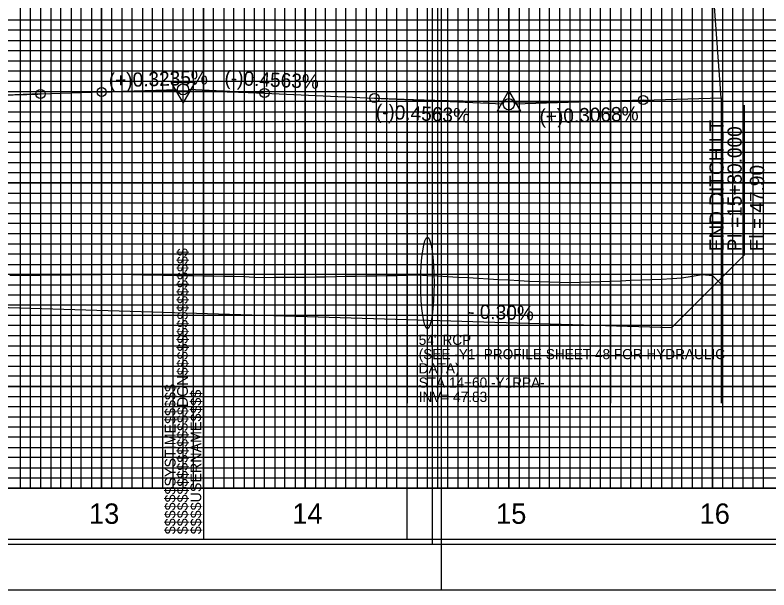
# Model space of a CAD drawing. Extents: x 2345490 to 2436403, y 465165 to 573888.
# Drawn here: x 2412152.8 to 2412523.1, y 553229.2 to 553511.7 of the extents above; entities that cross this region are included whole.
import ezdxf

# ---------------------------------------------------------------- set-up
doc = ezdxf.new("R2010")
doc.units = 0
for name, color, linetype in [('Old_Level_1', 7, 'Continuous'), ('Old_Level_18', 7, 'Continuous'), ('Old_Level_2', 7, 'Continuous'), ('Old_Level_3', 7, 'Continuous'), ('Old_Level_40', 7, 'Continuous'), ('Old_Level_41', 7, 'Continuous'), ('Old_Level_42', 7, 'Continuous'), ('Old_Level_43', 7, 'Continuous'), ('Old_Level_50', 7, 'Continuous'), ('Old_Level_51', 7, 'Continuous'), ('Old_Level_57', 7, 'Continuous'), ('Old_Level_63', 7, 'Continuous')]:
    doc.layers.add(name, color=color, linetype=linetype)

msp = doc.modelspace()

# ---------------------------------------------------------------- linework, layer by layer
at = {"layer": 'Old_Level_1'}
for points in [[(2412150.325, 553383.90475), (2412155.325, 553383.86075), (2412160.325, 553383.872), (2412165.325, 553383.92475), (2412170.325, 553383.97775), (2412175.325, 553384.03075), (2412180.325, 553384.084), (2412185.325, 553384.13725), (2412190.325, 553384.19075), (2412195.325, 553384.24425), (2412200.325, 553384.3075), (2412205.325, 553384.36), (2412210.325, 553384.221), (2412215.325, 553384.09325), (2412220.325, 553384.00975), (2412225.325, 553383.926), (2412230.325, 553383.8425), (2412235.325, 553383.759), (2412240.325, 553383.67525), (2412245.325, 553383.59175), (2412250.325, 553383.50825), (2412255.325, 553383.4245), (2412260.325, 553383.341), (2412265.325, 553383.14925), (2412270.325, 553382.954), (2412275.325, 553382.787), (2412280.325, 553382.82775), (2412285.325, 553382.8685), (2412290.325, 553382.909), (2412295.325, 553382.94975), (2412300.325, 553383.0075), (2412305.325, 553383.104), (2412310.325, 553383.20025), (2412315.325, 553383.29675), (2412320.325, 553383.39325), (2412325.325, 553383.4895), (2412330.325, 553383.586), (2412335.325, 553383.68225), (2412340.325, 553383.78125), (2412345.325, 553383.883), (2412350.325, 553383.97825), (2412355.325, 553383.7345), (2412360.325, 553383.4675), (2412365.325, 553383.20075), (2412370.325, 553382.93375), (2412375.325, 553382.66675), (2412380.325, 553382.38375), (2412385.325, 553382.0945), (2412390.325, 553381.80525), (2412395.325, 553381.52275)], [(2412395.325, 553381.52275), (2412400.325, 553381.24725), (2412405.325, 553380.97175), (2412410.325, 553380.79875), (2412415.325, 553380.63625), (2412420.325, 553380.4735), (2412425.325, 553380.311), (2412430.325, 553380.39775), (2412435.325, 553380.57075), (2412440.325, 553380.7465), (2412445.325, 553380.95075), (2412450.325, 553381.15525), (2412455.325, 553381.3595), (2412460.325, 553381.56375), (2412465.325, 553381.768), (2412470.325, 553381.97225), (2412475.325, 553382.1765), (2412480.325, 553382.57575), (2412485.325, 553383.43775), (2412490.325, 553384.23875), (2412495.325, 553383.71025), (2412499.615, 553379.52075)]]:
    msp.add_lwpolyline(points, dxfattribs=at)
at = {"layer": 'Old_Level_18'}
msp.add_line((2412245.325, 553254.1845), (2412245.325, 553254.1845), dxfattribs=at)
msp.add_line((2412245.325, 553254.1845), (2412245.325, 553254.1845), dxfattribs=at)
for points in [[(2412345.325, 554304.1845), (2410845.325, 554304.1845), (2410845.325, 553254.1845), (2412345.325, 553254.1845)], [(2413745.325, 554304.1845), (2412245.325, 554304.1845), (2412245.325, 553254.1845), (2413745.325, 553254.1845)]]:
    msp.add_lwpolyline(points, close=True, dxfattribs=at)
at = {"layer": 'Old_Level_2'}
for p, q in [((2412499.615, 553471.0845), (2412484.9865, 553667.507)), ((2412195.325, 553473.89025), (2412232.5765, 553475.0955)), ((2412275.325, 553473.3595), (2412238.07225, 553475.059)), ((2412165.325, 553472.91975), (2411898.07375, 553464.27325)), ((2412165.325, 553472.91975), (2412195.325, 553473.89025)), ((2412275.325, 553473.3595), (2412329.325, 553470.89575)), ((2412329.325, 553470.89575), (2412392.578, 553468.00975)), ((2412461.325, 553469.9095), (2412499.615, 553471.0845)), ((2412461.325, 553469.9095), (2412398.07375, 553467.96875))]:
    msp.add_line(p, q, dxfattribs=at)
for points in [[(2412241.25075, 553478.469), (2412229.50825, 553478.4545), (2412235.39175, 553468.33625)], [(2412389.51925, 553464.4335), (2412401.26175, 553464.4335), (2412395.39075, 553474.55925)]]:
    msp.add_lwpolyline(points, close=True, dxfattribs=at)
for centre, radius in [((2412235.325, 553475.1845), 2.75), ((2412235.325, 553475.1845), 2.75), ((2412165.325, 553472.91975), 2.25), ((2412195.325, 553473.89025), 2.25), ((2412275.325, 553473.3595), 2.25), ((2412329.325, 553470.89575), 2.25), ((2412395.325, 553467.8845), 2.75), ((2412395.325, 553467.8845), 2.75), ((2412461.325, 553469.9095), 2.25)]:
    msp.add_circle(centre, radius, dxfattribs=at)
for points in [[(2411625.325, 553574.9925), (2411636.125, 553570.60775), (2411646.925, 553566.319), (2411657.725, 553562.12575), (2411668.525, 553558.02825), (2411679.325, 553554.02625), (2411690.125, 553550.12), (2411700.925, 553546.30925), (2411711.725, 553542.594), (2411722.525, 553538.97475), (2411733.325, 553535.451), (2411744.125, 553532.02275), (2411754.925, 553528.69025), (2411765.725, 553525.45325), (2411776.525, 553522.312), (2411787.325, 553519.2665), (2411798.125, 553516.3165), (2411808.925, 553513.46225), (2411819.725, 553510.7035), (2411830.525, 553508.04025), (2411841.325, 553505.473), (2411852.125, 553503.001), (2411862.925, 553500.625), (2411873.725, 553498.3445), (2411884.525, 553496.1595), (2411895.325, 553494.07025), (2411906.125, 553492.0765), (2411916.925, 553490.1785), (2411927.725, 553488.37625), (2411938.525, 553486.6695), (2411949.325, 553485.05825), (2411960.125, 553483.543), (2411970.925, 553482.123), (2411981.725, 553480.79875), (2411992.525, 553479.57025), (2412003.325, 553478.4375), (2412014.125, 553477.4), (2412024.925, 553476.4585), (2412035.725, 553475.6125), (2412046.525, 553474.862), (2412057.325, 553474.20725), (2412068.125, 553473.64825), (2412078.925, 553473.18475), (2412089.725, 553472.81675), (2412100.525, 553472.5445), (2412111.325, 553472.368), (2412122.125, 553472.287), (2412132.925, 553472.30175), (2412143.725, 553472.412), (2412154.525, 553472.618), (2412165.325, 553472.91975)], [(2412195.325, 553473.89025), (2412196.925, 553473.94075), (2412198.525, 553473.98875), (2412200.125, 553474.03425), (2412201.725, 553474.07725), (2412203.325, 553474.118), (2412204.925, 553474.156), (2412206.525, 553474.1915), (2412208.125, 553474.2245), (2412209.725, 553474.255), (2412211.325, 553474.28325), (2412212.925, 553474.30875), (2412214.525, 553474.33175), (2412216.125, 553474.35225), (2412217.725, 553474.3705), (2412219.325, 553474.386), (2412220.925, 553474.399), (2412222.525, 553474.40975), (2412224.125, 553474.41775), (2412225.725, 553474.4235), (2412227.325, 553474.4265), (2412228.925, 553474.427), (2412230.525, 553474.42525), (2412232.125, 553474.42075), (2412233.725, 553474.414), (2412235.325, 553474.4045), (2412236.925, 553474.39275), (2412238.525, 553474.37825), (2412240.125, 553474.3615), (2412241.725, 553474.34225), (2412243.325, 553474.32025), (2412244.925, 553474.296), (2412246.525, 553474.26925), (2412248.125, 553474.23975), (2412249.725, 553474.208), (2412251.325, 553474.17375), (2412252.925, 553474.13675), (2412254.525, 553474.0975), (2412256.125, 553474.05575), (2412257.725, 553474.0115), (2412259.325, 553473.9645), (2412260.925, 553473.91525), (2412262.525, 553473.8635), (2412264.125, 553473.80925), (2412265.725, 553473.7525), (2412267.325, 553473.69325), (2412268.925, 553473.6315), (2412270.525, 553473.56725), (2412272.125, 553473.5005), (2412273.725, 553473.43125), (2412275.325, 553473.3595)], [(2412329.325, 553470.89575), (2412331.965, 553470.77725), (2412334.605, 553470.66275), (2412337.245, 553470.5525), (2412339.885, 553470.446), (2412342.525, 553470.34375), (2412345.165, 553470.2455), (2412347.805, 553470.15125), (2412350.445, 553470.061), (2412353.085, 553469.97475), (2412355.725, 553469.8925), (2412358.365, 553469.8145), (2412361.005, 553469.74025), (2412363.645, 553469.67025), (2412366.285, 553469.60425), (2412368.925, 553469.54225), (2412371.565, 553469.48425), (2412374.205, 553469.43025), (2412376.845, 553469.38025), (2412379.485, 553469.33425), (2412382.125, 553469.2925), (2412384.765, 553469.2545), (2412387.405, 553469.22075), (2412390.045, 553469.191), (2412392.685, 553469.16525), (2412395.325, 553469.1435), (2412397.965, 553469.12575), (2412400.605, 553469.112), (2412403.245, 553469.1025), (2412405.885, 553469.09675), (2412408.525, 553469.09525), (2412411.165, 553469.09775), (2412413.805, 553469.104), (2412416.445, 553469.1145), (2412419.085, 553469.12925), (2412421.725, 553469.14775), (2412424.365, 553469.17025), (2412427.005, 553469.197), (2412429.645, 553469.2275), (2412432.285, 553469.26225), (2412434.925, 553469.301), (2412437.565, 553469.34375), (2412440.205, 553469.3905), (2412442.845, 553469.44125), (2412445.485, 553469.496), (2412448.125, 553469.55475), (2412450.765, 553469.61775), (2412453.405, 553469.6845), (2412456.045, 553469.7555), (2412458.685, 553469.8305), (2412461.325, 553469.9095)]]:
    msp.add_spline(points, degree=3, dxfattribs=at)
at = {"layer": 'Old_Level_3'}
for p, q in [((2412511.03973, 553393.89923), (2412511.03973, 553467.35966)), ((2412475.325, 553358.1845), (2412511.03973, 553393.89923)), ((2411845.325, 553377.1845), (2412475.325, 553358.1845))]:
    msp.add_line(p, q, dxfattribs=at)
msp.add_ellipse((2412355.325, 553379.9845), major_axis=(0, 22.5), ratio=0.144912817, dxfattribs=at)
at = {"layer": 'Old_Level_40'}
msp.add_line((2412245.325, 553254.1845), (2412245.325, 553254.1845), dxfattribs=at)
msp.add_line((2412245.325, 553254.1845), (2412245.325, 553254.1845), dxfattribs=at)
msp.add_line((2412245.325, 553254.1845), (2412245.325, 553254.1845), dxfattribs=at)
msp.add_line((2412245.325, 553254.1845), (2412245.325, 553254.1845), dxfattribs=at)
at = {"layer": 'Old_Level_41'}
for p, q in [((2412345.325, 553279.1845), (2410845.325, 553279.1845)), ((2413745.325, 553279.1845), (2412245.325, 553279.1845))]:
    msp.add_line(p, q, dxfattribs=at)
for points in [[(2412245.325, 554304.1845), (2412295.325, 554304.1845), (2412295.325, 553279.1845), (2412345.325, 553279.1845), (2412345.325, 554304.1845), (2412395.325, 554304.1845), (2412395.325, 553279.1845), (2412445.325, 553279.1845), (2412445.325, 554304.1845), (2412495.325, 554304.1845), (2412495.325, 553279.1845), (2412545.325, 553279.1845), (2412545.325, 554304.1845), (2412595.325, 554304.1845), (2412595.325, 553279.1845), (2412645.325, 553279.1845), (2412645.325, 554304.1845), (2412695.325, 554304.1845), (2412695.325, 553279.1845), (2412745.325, 553279.1845), (2412745.325, 554304.1845), (2412795.325, 554304.1845), (2412795.325, 553279.1845), (2412845.325, 553279.1845)], [(2412320.325, 553279.1845), (2412320.325, 554304.1845), (2412370.325, 554304.1845), (2412370.325, 553279.1845), (2412420.325, 553279.1845), (2412420.325, 554304.1845), (2412470.325, 554304.1845), (2412470.325, 553279.1845), (2412520.325, 553279.1845), (2412520.325, 554304.1845), (2412570.325, 554304.1845), (2412570.325, 553279.1845), (2412620.325, 553279.1845), (2412620.325, 554304.1845), (2412670.325, 554304.1845), (2412670.325, 553279.1845), (2412720.325, 553279.1845), (2412720.325, 554304.1845), (2412770.325, 554304.1845), (2412770.325, 553279.1845), (2412820.325, 553279.1845), (2412820.325, 554304.1845), (2412870.325, 554304.1845)], [(2412170.325, 554166.6345), (2412170.325, 553279.1845), (2412220.325, 553279.1845), (2412220.325, 554166.6345)], [(2412270.325, 554166.6345), (2412270.325, 553279.1845)], [(2412345.325, 553504.1845), (2410845.325, 553504.1845), (2410845.325, 553454.1845), (2412345.325, 553454.1845)], [(2413745.325, 553504.1845), (2412245.325, 553504.1845), (2412245.325, 553454.1845), (2413745.325, 553454.1845)], [(2412345.325, 553404.1845), (2410845.325, 553404.1845), (2410845.325, 553354.1845), (2412345.325, 553354.1845)], [(2413745.325, 553404.1845), (2412245.325, 553404.1845), (2412245.325, 553354.1845), (2413745.325, 553354.1845)], [(2412345.325, 553329.1845), (2410845.325, 553329.1845), (2410845.325, 553379.1845), (2412345.325, 553379.1845)], [(2413745.325, 553329.1845), (2412245.325, 553329.1845), (2412245.325, 553379.1845), (2413745.325, 553379.1845)], [(2412345.325, 553304.1845), (2410845.325, 553304.1845)], [(2413745.325, 553304.1845), (2412245.325, 553304.1845)], [(2412282.825, 553254.1845), (2412282.825, 553254.1845)]]:
    msp.add_lwpolyline(points, dxfattribs=at)
at = {"layer": 'Old_Level_42'}
for points in [[(2412195.325, 554166.6345), (2412195.325, 553279.1845), (2412245.325, 553279.1845), (2412245.325, 554166.6345)], [(2412295.325, 554166.6345), (2412295.325, 553279.1845), (2412345.325, 553279.1845)], [(2412345.325, 553429.1845), (2410845.325, 553429.1845), (2410845.325, 553479.1845), (2412345.325, 553479.1845)], [(2413745.325, 553429.1845), (2412245.325, 553429.1845), (2412245.325, 553479.1845), (2413745.325, 553479.1845)]]:
    msp.add_lwpolyline(points, dxfattribs=at)
at = {"layer": 'Old_Level_43'}
for points in [[(2412300.325, 554304.1845), (2412300.325, 553279.1845), (2412305.325, 553279.1845), (2412305.325, 554304.1845)], [(2412310.325, 554304.1845), (2412310.325, 553279.1845), (2412315.325, 553279.1845), (2412315.325, 554304.1845)], [(2412325.325, 554304.1845), (2412325.325, 553279.1845), (2412330.325, 553279.1845), (2412330.325, 554304.1845)], [(2412335.325, 554304.1845), (2412335.325, 553279.1845), (2412340.325, 553279.1845), (2412340.325, 554304.1845)], [(2412350.325, 554304.1845), (2412350.325, 553279.1845), (2412355.325, 553279.1845), (2412355.325, 554304.1845)], [(2412360.325, 554304.1845), (2412360.325, 553279.1845), (2412365.325, 553279.1845), (2412365.325, 554304.1845)], [(2412375.325, 554304.1845), (2412375.325, 553279.1845), (2412380.325, 553279.1845), (2412380.325, 554304.1845)], [(2412385.325, 554304.1845), (2412385.325, 553279.1845), (2412390.325, 553279.1845), (2412390.325, 554304.1845)], [(2412400.325, 554304.1845), (2412400.325, 553279.1845), (2412405.325, 553279.1845), (2412405.325, 554304.1845)], [(2412410.325, 554304.1845), (2412410.325, 553279.1845), (2412415.325, 553279.1845), (2412415.325, 554304.1845)], [(2412425.325, 554304.1845), (2412425.325, 553279.1845), (2412430.325, 553279.1845), (2412430.325, 554304.1845)], [(2412435.325, 554304.1845), (2412435.325, 553279.1845), (2412440.325, 553279.1845), (2412440.325, 554304.1845)], [(2412450.325, 554304.1845), (2412450.325, 553279.1845), (2412455.325, 553279.1845), (2412455.325, 554304.1845)], [(2412460.325, 553279.1845), (2412465.325, 553279.1845), (2412465.325, 554304.1845)], [(2412460.325, 554304.1845), (2412460.325, 553279.1845)], [(2412475.325, 554304.1845), (2412475.325, 553279.1845), (2412480.325, 553279.1845), (2412480.325, 554304.1845)], [(2412485.325, 554304.1845), (2412485.325, 553279.1845), (2412490.325, 553279.1845), (2412490.325, 554304.1845)], [(2412500.325, 554304.1845), (2412500.325, 553279.1845), (2412505.325, 553279.1845), (2412505.325, 554304.1845)], [(2412510.325, 554304.1845), (2412510.325, 553279.1845), (2412515.325, 553279.1845), (2412515.325, 554304.1845)], [(2412155.325, 554166.6345), (2412155.325, 553279.1845), (2412160.325, 553279.1845), (2412160.325, 554166.6345)], [(2412165.325, 554166.6345), (2412165.325, 553279.1845), (2412175.325, 553279.1845), (2412175.325, 554166.6345)], [(2412180.325, 554166.6345), (2412180.325, 553279.1845), (2412185.325, 553279.1845), (2412185.325, 554166.6345)], [(2412190.325, 554166.6345), (2412190.325, 553279.1845), (2412200.325, 553279.1845), (2412200.325, 554166.6345)], [(2412205.325, 554166.6345), (2412205.325, 553279.1845), (2412210.325, 553279.1845), (2412210.325, 554166.6345)], [(2412215.325, 554166.6345), (2412215.325, 553279.1845), (2412225.325, 553279.1845), (2412225.325, 554166.6345)], [(2412230.325, 554166.6345), (2412230.325, 553279.1845)], [(2412230.325, 553279.1845), (2412235.325, 553279.1845), (2412235.325, 554166.6345)], [(2412240.325, 554166.6345), (2412240.325, 553279.1845), (2412250.325, 553279.1845), (2412250.325, 554166.6345)], [(2412255.325, 554166.6345), (2412255.325, 553279.1845), (2412260.325, 553279.1845), (2412260.325, 554166.6345)], [(2412265.325, 554166.6345), (2412265.325, 553279.1845), (2412275.325, 553279.1845), (2412275.325, 554166.6345)], [(2412280.325, 554166.6345), (2412280.325, 553279.1845), (2412285.325, 553279.1845), (2412285.325, 554166.6345)], [(2412290.325, 554166.6345), (2412290.325, 553279.1845), (2412300.325, 553279.1845)], [(2412295.325, 553509.1845), (2410895.325, 553509.1845), (2410895.325, 553499.1845), (2412295.325, 553499.1845)], [(2413695.325, 553509.1845), (2412295.325, 553509.1845), (2412295.325, 553499.1845), (2413695.325, 553499.1845)], [(2412295.325, 553494.1845), (2410895.325, 553494.1845), (2410895.325, 553489.1845), (2412295.325, 553489.1845)], [(2413695.325, 553494.1845), (2412295.325, 553494.1845), (2412295.325, 553489.1845), (2413695.325, 553489.1845)], [(2412295.325, 553484.1845), (2410895.325, 553484.1845)], [(2413695.325, 553484.1845), (2412295.325, 553484.1845)], [(2410895.325, 553474.1845), (2412295.325, 553474.1845)], [(2412295.325, 553474.1845), (2413695.325, 553474.1845)], [(2412295.325, 553469.1845), (2410895.325, 553469.1845), (2410895.325, 553464.1845), (2412295.325, 553464.1845)], [(2413695.325, 553469.1845), (2412295.325, 553469.1845), (2412295.325, 553464.1845), (2413695.325, 553464.1845)], [(2412295.325, 553459.1845), (2410895.325, 553459.1845)], [(2413695.325, 553459.1845), (2412295.325, 553459.1845)], [(2410895.325, 553449.1845), (2412295.325, 553449.1845)], [(2412295.325, 553449.1845), (2413695.325, 553449.1845)], [(2412295.325, 553444.1845), (2410895.325, 553444.1845), (2410895.325, 553439.1845), (2412295.325, 553439.1845)], [(2413695.325, 553444.1845), (2412295.325, 553444.1845), (2412295.325, 553439.1845), (2413695.325, 553439.1845)], [(2412295.325, 553434.1845), (2410895.325, 553434.1845), (2410895.325, 553424.1845), (2412295.325, 553424.1845)], [(2413695.325, 553434.1845), (2412295.325, 553434.1845), (2412295.325, 553424.1845), (2413695.325, 553424.1845)], [(2412295.325, 553419.1845), (2410895.325, 553419.1845), (2410895.325, 553414.1845), (2412295.325, 553414.1845)], [(2413695.325, 553419.1845), (2412295.325, 553419.1845), (2412295.325, 553414.1845), (2413695.325, 553414.1845)], [(2412295.325, 553409.1845), (2410895.325, 553409.1845), (2410895.325, 553399.1845), (2412295.325, 553399.1845)], [(2413695.325, 553409.1845), (2412295.325, 553409.1845), (2412295.325, 553399.1845), (2413695.325, 553399.1845)], [(2412295.325, 553394.1845), (2410895.325, 553394.1845), (2410895.325, 553389.1845), (2412295.325, 553389.1845)], [(2413695.325, 553394.1845), (2412295.325, 553394.1845), (2412295.325, 553389.1845), (2413695.325, 553389.1845)], [(2412295.325, 553384.1845), (2410895.325, 553384.1845), (2410895.325, 553374.1845), (2412295.325, 553374.1845)], [(2413695.325, 553384.1845), (2412295.325, 553384.1845), (2412295.325, 553374.1845), (2413695.325, 553374.1845)], [(2412295.325, 553369.1845), (2410895.325, 553369.1845), (2410895.325, 553364.1845), (2412295.325, 553364.1845)], [(2413695.325, 553369.1845), (2412295.325, 553369.1845), (2412295.325, 553364.1845), (2413695.325, 553364.1845)], [(2412295.325, 553359.1845), (2410895.325, 553359.1845), (2410895.325, 553349.1845), (2412295.325, 553349.1845)], [(2413695.325, 553359.1845), (2412295.325, 553359.1845), (2412295.325, 553349.1845), (2413695.325, 553349.1845)], [(2412295.325, 553344.1845), (2410895.325, 553344.1845), (2410895.325, 553339.1845), (2412295.325, 553339.1845)], [(2413695.325, 553344.1845), (2412295.325, 553344.1845), (2412295.325, 553339.1845), (2413695.325, 553339.1845)], [(2412295.325, 553334.1845), (2410895.325, 553334.1845), (2410895.325, 553324.1845), (2412295.325, 553324.1845)], [(2413695.325, 553334.1845), (2412295.325, 553334.1845), (2412295.325, 553324.1845), (2413695.325, 553324.1845)], [(2412295.325, 553319.1845), (2410895.325, 553319.1845), (2410895.325, 553314.1845), (2412295.325, 553314.1845)], [(2413695.325, 553319.1845), (2412295.325, 553319.1845), (2412295.325, 553314.1845), (2413695.325, 553314.1845)], [(2412295.325, 553309.1845), (2410895.325, 553309.1845), (2410895.325, 553299.1845), (2412295.325, 553299.1845)], [(2413695.325, 553309.1845), (2412295.325, 553309.1845), (2412295.325, 553299.1845), (2413695.325, 553299.1845)], [(2412295.325, 553294.1845), (2410895.325, 553294.1845), (2410895.325, 553289.1845), (2412295.325, 553289.1845)], [(2413695.325, 553294.1845), (2412295.325, 553294.1845), (2412295.325, 553289.1845), (2413695.325, 553289.1845)], [(2412295.325, 553284.1845), (2410895.325, 553284.1845)], [(2413695.325, 553284.1845), (2412295.325, 553284.1845)]]:
    msp.add_lwpolyline(points, dxfattribs=at)
at = {"layer": 'Old_Level_50'}
for points in [[(2412357.825, 554306.7345), (2410691.325, 554306.7345), (2410691.325, 553251.6345), (2412357.825, 553251.6345)], [(2413757.825, 554306.7345), (2412091.325, 554306.7345), (2412091.325, 553251.6345), (2413757.825, 553251.6345)]]:
    msp.add_lwpolyline(points, close=True, dxfattribs=at)
at = {"layer": 'Old_Level_51'}
for points in [[(2412362.325, 554329.1845), (2410678.325, 554329.1845), (2410678.325, 553229.1845), (2412362.325, 553229.1845)], [(2413762.325, 554329.1845), (2412078.325, 554329.1845), (2412078.325, 553229.1845), (2413762.325, 553229.1845)]]:
    msp.add_lwpolyline(points, close=True, dxfattribs=at)
at = {"layer": 'Old_Level_57'}
for p, q in [((2412195.32475, 553279.28475), (2412195.32475, 553829.28475)), ((2412195.32475, 553279.18475), (2412195.32475, 553829.18475)), ((2412295.32475, 553279.28475), (2412295.32475, 553829.28475)), ((2412295.32475, 553279.18475), (2412295.32475, 553829.18475)), ((2412395.32475, 553279.28475), (2412395.32475, 553829.28475)), ((2412395.32475, 553279.18475), (2412395.32475, 553829.18475)), ((2412495.32475, 553279.28475), (2412495.32475, 553829.28475)), ((2412495.32475, 553279.18475), (2412495.32475, 553829.18475)), ((2410845.32525, 553479.18475), (2412695.32475, 553479.18475)), ((2410845.32525, 553429.18475), (2412695.32475, 553429.18475)), ((2410845.32525, 553379.18475), (2412695.32475, 553379.18475)), ((2410845.325, 553329.18475), (2412695.32475, 553329.18475)), ((2410845.32525, 553279.18475), (2412695.32475, 553279.18475))]:
    msp.add_line(p, q, dxfattribs=at)
at = {"layer": 'Old_Level_63'}
for p, q in [((2412195.325, 553478.4645), (2412195.325, 553668.92925)), ((2412245.325, 553478.3645), (2412245.325, 553668.92925)), ((2412295.325, 553476.4645), (2412295.325, 553668.92925)), ((2412345.325, 553473.8345), (2412345.325, 553668.92925)), ((2412395.325, 553470.4645), (2412395.325, 553668.92925)), ((2412195.325, 553470.8145), (2412195.325, 553321.00175)), ((2412499.615, 553471.0845), (2412499.615, 553321.00175)), ((2412245.325, 553469.9345), (2412245.325, 553321.00175)), ((2412295.325, 553468.9845), (2412295.325, 553321.00175)), ((2412345.325, 553468.6645), (2412345.325, 553321.00175)), ((2412395.325, 553468.8645), (2412395.325, 553321.00175)), ((2412445.325, 553469.4945), (2412445.325, 553321.00175)), ((2410895.325, 553279.1845), (2412499.61925, 553279.1845))]:
    msp.add_line(p, q, dxfattribs=at)

# ---------------------------------------------------------------- texts
at = {"layer": 'Old_Level_1'}
for s, p in [('13', (2412189.131, 553261.6845)), ('14', (2412288.9735, 553261.6845)), ('15', (2412389.066, 553261.6845)), ('16', (2412489.007, 553261.6845))]:
    msp.add_text(s, height=10.000001, dxfattribs=at).set_placement(p)
at = {"layer": 'Old_Level_2'}
for s, rotation, p in [('(+)0.3235%', 1.8530417, (2412198.96525, 553476.0535)), ('(-)0.4563%', 357.3876917, (2412255.58375, 553477.50325)), ('(-)0.4563%', 357.3876917, (2412329.80875, 553460.863)), ('(+)0.3068%', 1.7574944, (2412410.496, 553458.345))]:
    msp.add_text(s, height=7.000001, rotation=rotation, dxfattribs=at).set_placement(p)
at = {"layer": 'Old_Level_3'}
for s, height, rotation, p in [('END DITCH LT', 7.0000005, 90, (2412500.82997, 553395.61412)), ('PI =15+80.000', 7.0000005, 90, (2412509.70387, 553395.61412)), ('El = 47.90', 7.000001, 90, (2412520.70387, 553395.61412)), ('- 0.30%', 7, 358.27255, (2412375.24196, 553362.61082))]:
    msp.add_text(s, height=height, rotation=rotation, dxfattribs=at).set_placement(p)
for s, height, p in [('54" RCP', 4.999999, (2412351.05496, 553349.58703)), ('(SEE -Y1- PROFILE SHEET 48 FOR HYDRAULIC ', 4.9999995, (2412351.05496, 553342.58703)), ('DATA)', 4.999999, (2412351.05496, 553335.58704)), ('STA 14+60 -Y1RPA-', 4.9999995, (2412351.05496, 553328.58704)), ('INV= 47.83', 4.999999, (2412351.05496, 553321.58704))]:
    msp.add_text(s, height=height, dxfattribs=at).set_placement(p)
at = {"layer": 'Old_Level_41'}
for s, p in [('$$$$$$$$$$$$$$$$DGN$$$$$$$$$$$$$$$$', (2412237.675, 553256.547)), ('$$$$$$SYSTIME$$$$$', (2412231.625, 553256.547)), ('$$$$USERNAME$$$$', (2412244.25, 553256.5595))]:
    msp.add_text(s, height=5.25, rotation=90, dxfattribs=at).set_placement(p)

doc.saveas('drawing.dxf')
